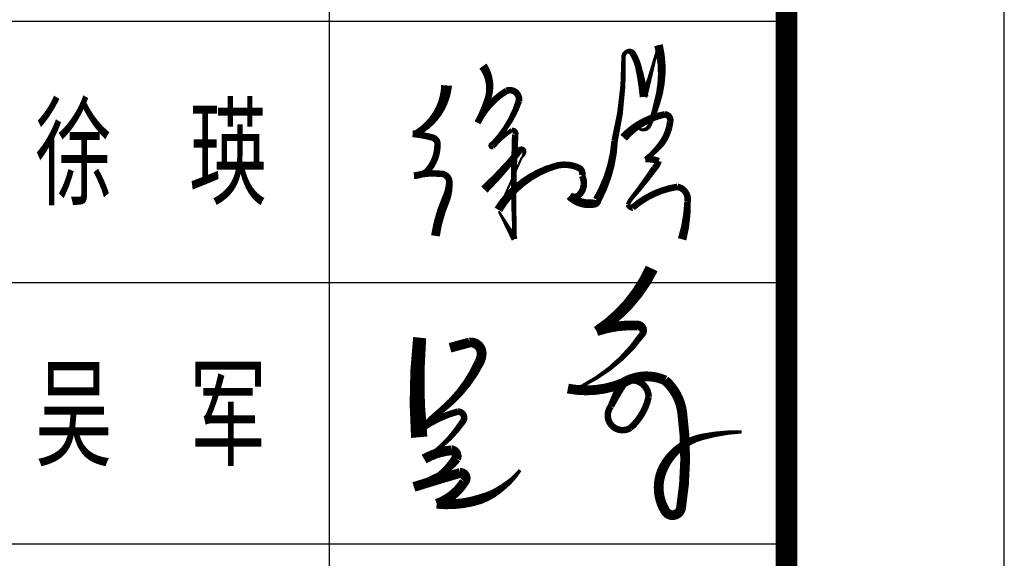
# Model space of a CAD drawing. Extents: x 1779708 to 7299578, y -1121471 to 88434.
# Tile 940 of 1056: x 6946527 to 6946979, y -940780 to -940532. Entities that reach past the tile are written whole.
import ezdxf

# ---------------------------------------------------------------- set-up
doc = ezdxf.new("R2010")
doc.units = 0
doc.header["$LTSCALE"] = 1000
doc.header["$MEASUREMENT"] = 0
for name, color, linetype in [('PUB_TITLE', 4, 'CONTINUOUS'), ('可见线', 6, 'CONTINUOUS'), ('电子签', 2, 'CONTINUOUS'), ('通-图框－文字', 4, 'CONTINUOUS')]:
    doc.layers.add(name, color=color, linetype=linetype)
doc.styles.add('-宋体', font='simhei.ttf', dxfattribs={"width": 0.7})

# ---------------------------------------------------------------- blocks, each defined once
blk = doc.blocks.new('A$C3D8761CE')
at = {"layer": 'PUB_TITLE'}
for p, q in [((76100, 26800), (83100, 26800)), ((76100, 25600), (83100, 25600)), ((76100, 24400), (83100, 24400))]:
    blk.add_line(p, q, dxfattribs=at)
blk.add_lwpolyline([(0, 0), (84100, 0), (84100, 59400), (0, 59400)], close=True, dxfattribs=at)
at = {"layer": 'PUB_TITLE', "const_width": 100}
blk.add_lwpolyline([(2500, 1000), (83100, 1000), (83100, 58400), (2500, 58400)], close=True, dxfattribs=at)
at = {"layer": 'PUB_TITLE'}
blk.add_lwpolyline([(81000, 28000), (81000, 19600)], dxfattribs=at)
at = {"layer": '电子签'}
for points in [[(81712.5, 26027, 40, 30, 0.033738), (81875.1, 26207.3, 30, 20, -0.703228), (81895.6, 26200.5, 20, 10, -0.218795), (81884.7, 26175.4, 10, 10, -0.001701), (81776.5, 25934.2, 40, 30, -0.186706), (82038.1, 26134.9, 30, 30, -0.183379), (82145.9, 26126.5, 30, 30, -0.383493), (82160.8, 26091, 30, 30, -0.316646), (82149, 26003.7, 30, 30, -0.368024), (82104.2, 25998.4, 40, 40, 0.245008), (82216.1, 25963.5, 40, 40, 0.333221), (82230.2, 25978.6, 40, 30, 0.113678), (82310.6, 26250.4, 30, 20, 0.064703), (82351.2, 26635.2, 20, 20, -0.275634), (82364.3, 26658.3, 20, 30, -0.443227), (82394.1, 26651.4, 30, 30, -0.070191), (82419.5, 26591.3, 30, 40, -0.02646), (82445.9, 26453, 30, 20, 0), (82472, 26541, 20, 10, 0), (82512.1, 26690, 40, 30, -0.137858), (82504.8, 26423.9, 30, 20, -0.030787), (82470.1, 26321.3, 20, 10, -0.640561), (82412.9, 26318.1, 10, 10, 0), (82351.8, 26264.9, 40, 30, -0.163108), (82540.7, 26372.2, 30, 30, -0.468432), (82565.7, 26339.9, 30, 30, -0.131023), (82526.7, 26239.1, 30, 20, -0.072844), (82451.1, 26166.1, 30, 30, -0.107963), (82512.9, 26158, 30, 30, -0.105878), (82493.3, 26124.2, 30, 20, -0.020312), (82386.7, 25984.6, 20, 20, 0.069667), (82370.9, 25957.2, 20, 30, 0.312264), (82393.4, 25943.9, 30, 30, -0.143223), (82598.9, 26039.6, 30, 30, -0.41006), (82645.5, 25972, 30, 40, -0.065907), (82620.6, 25798.5, 40, 40, -400.829791)], [(81705.8, 26594.4, 40, 30, -0.235253), (81729.2, 26446.8, 30, 30, -0.048503), (81681.3, 26333.8, 30, 30, -0.143864), (81814.7, 26480.7, 30, 30, -0.569528), (81871.3, 26434.9, 30, 20, -0.120767), (81748.1, 26236.7, 20, 20, 1.123766), (81751.2, 26221.6, 20, 20, -0.081293), (81839.6, 26300.6, 20, 30, -0.556039), (81854, 26279.5, 30, 20, 0.023181), (81851.6, 25799.4, 30, 20, 0), (81818, 25857.6, 20, 10, 0), (81778.6, 25927.3, 10, 10, 0)], [(81539, 26505.1, 50, 30, -0.247192), (81405.7, 26289.1, 30, 30, -0.132045), (81383.2, 26282.9, 30, 30, -0.034515), (81474, 26266, 30, 30, -0.338149), (81497.3, 26236.4, 30, 30, -0.193076), (81448.5, 26109.6, 30, 30, -0.156137), (81390, 26090.6, 30, 30, -0.088824), (81514, 26099, 30, 30, -0.381284), (81551.5, 26064, 30, 40, -0.098201), (81536.4, 25984.1, 40, 40, 0.063655), (81487.6, 25814.3, 40, 40, 5.555951)], [(82480.8, 25664.5, 60, 45, -0.143271), (82227.4, 25376.4, 45, 45, -0.095886), (82416.5, 25402.4, 45, 30, -0.639798), (82435.3, 25359.6, 30, 15, -0.123163), (82163.5, 25126.1, 15, 15, -0.171939), (82095.8, 25112.8, 45, 45, 0.147325), (82347, 25137.4, 45, 30, 0.018524), (82293.3, 25031.2, 30, 30, 0.835771), (82383, 24932, 30, 30, 0.16078), (82466.8, 25074.8, 30, 30, 0.598796), (82347, 25137.4, 45, 45, -0.252908), (82542.3, 25150.4, 45, 45, -0.181147), (82620.9, 25003.3, 45, 45, -0.074141), (82615.4, 24563.3, 45, 45, -0.683518), (82543.4, 24550.2, 45, 45, -0.258332), (82534.4, 24749.5, 45, 30, -0.222176), (82711.4, 24890.5, 30, 15, -0.053843), (82894, 24914.1, 15, 15, 0.979743)], [(81415.4, 25346.6, 60, 75, 0.047203), (81413.2, 24889.4, 75, 75, 0.150818)], [(81554.7, 25300.2, 45, 45, 0), (81644.4, 25324.5, 45, 45, -0.458975), (81699.9, 25271.9, 45, 45, -0.110796), (81689.2, 25232.9, 45, 30, -0.110252), (81517.9, 25015.3, 30, 15, 0.03889), (81386.3, 24897.7, 30, 30, -0.117305), (81590.2, 25007, 30, 30, -0.624623), (81614.3, 24962.8, 30, 15, -0.10688), (81435.7, 24789.2, 45, 45, -0.104917), (81560.5, 24829.4, 45, 45, -0.513789), (81583, 24791.6, 45, 30, -0.08355), (81505.6, 24714.3, 30, 15, 0.031953), (81389.1, 24661.1, 45, 45, -0.005633), (81601.3, 24725.3, 45, 45, -0.675043), (81620, 24684.5, 45, 45, -0.173232), (81493.7, 24583.7, 45, 45, 0.107096), (81697.1, 24605.9, 45, 30, 0.090302), (81798.3, 24661.1, 30, 15, 0.082167), (81876.4, 24738.2, 15, 15, 0.087567)]]:
    blk.add_lwpolyline(points, format="xyseb", dxfattribs=at)
at = {"layer": '通-图框－文字', "style": '-宋体', "width": 0.65}
for s, p in [('徐  瑛', (79650, 26000)), ('吴  军', (79650, 24800))]:
    blk.add_text(s, height=400, dxfattribs=at).set_placement(p)

msp = doc.modelspace()

# ---------------------------------------------------------------- block references
at = {"layer": '可见线', "xscale": 0.1000000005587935, "yscale": 0.1000000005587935, "zscale": 0.1000000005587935}
msp.add_blockref('A$C3D8761CE', (6938569.17, -943212.85), dxfattribs=at)

doc.saveas('drawing.dxf')
